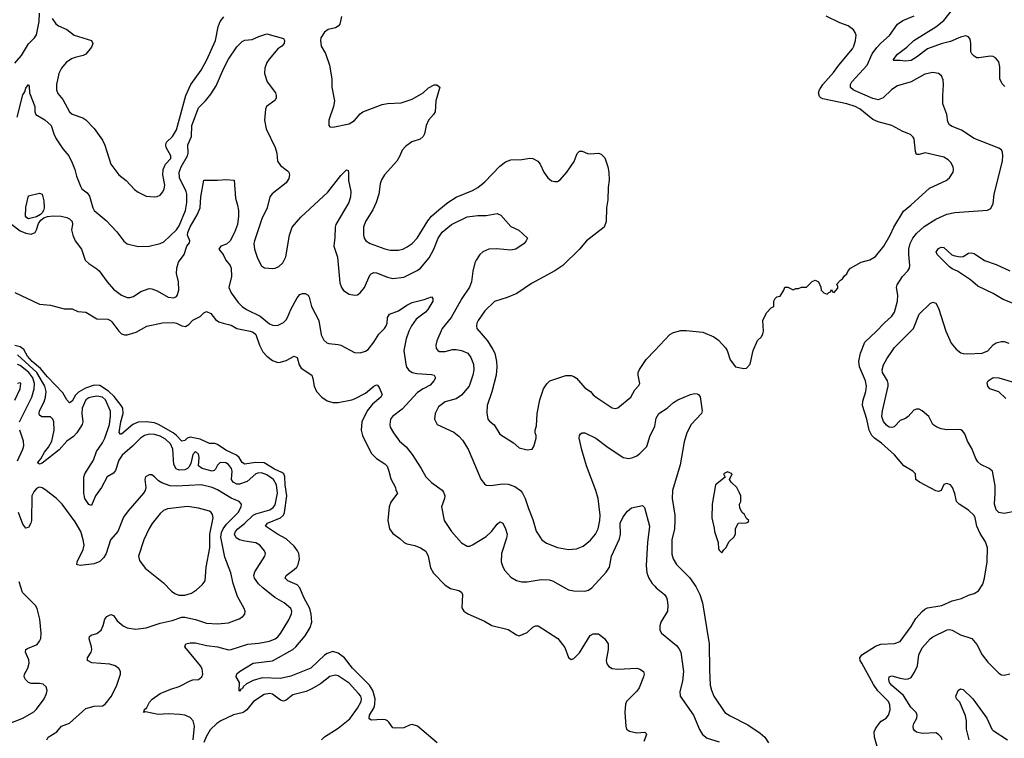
# Model space of a CAD drawing. Header units: inches. Extents: x 1678809 to 1859548, y 384609 to 522868.
# Tile 329 of 386: x 1785366 to 1792550, y 473522 to 478762. Entities that reach past the tile are written whole.
import ezdxf

# ---------------------------------------------------------------- set-up
doc = ezdxf.new("R2010")
doc.units = ezdxf.units.IN
doc.header["$MEASUREMENT"] = 0
doc.layers.add('B7487', color=7, linetype='Continuous')
doc.layers.add('B7497', color=7, linetype='Continuous')

msp = doc.modelspace()

# ---------------------------------------------------------------- linework, layer by layer
at = {"layer": 'B7487', "color": 5}
for points, elevation in [([(1785330, 478445.3), (1785379.2, 478500.8), (1785430, 478586.7), (1785474.7, 478630), (1785488.3, 478651.7), (1785508.9, 478750), (1785509.8, 478810)], 380), ([(1785602.5, 478770), (1785630, 478732.4), (1785650, 478716.5), (1785710, 478691.4), (1785763.8, 478650), (1785890, 478610.3), (1785899.6, 478590), (1785890, 478561.6), (1785848.4, 478511.6), (1785830, 478501.4), (1785770, 478487.2), (1785744, 478476), (1785706.5, 478450), (1785671.3, 478410), (1785652.1, 478370), (1785633.6, 478290), (1785635.8, 478250), (1785644.7, 478224.7), (1785680.1, 478180.1), (1785730.3, 478090), (1785750, 478074), (1785827.2, 478047.2), (1785850, 478033.4), (1785908.9, 477970), (1785970, 477883.1), (1785988.6, 477848.6), (1786030.3, 477710), (1786090, 477631.8), (1786142.4, 477590), (1786203.8, 477523.8), (1786230, 477505.3), (1786290, 477475.5), (1786350, 477470.4), (1786370, 477473), (1786390, 477482), (1786410, 477507.7), (1786420.4, 477530), (1786425.1, 477554.9), (1786410.9, 477630), (1786413.9, 477670), (1786429.9, 477710.1), (1786468.9, 477750), (1786469.8, 477770), (1786435.4, 477830), (1786432.1, 477850), (1786437.3, 477870), (1786480.6, 477910), (1786510, 477959.6), (1786579.2, 478210), (1786614.6, 478290), (1786690, 478394), (1786732.8, 478470), (1786795, 478610), (1786814, 478710), (1786829.1, 478750), (1786855.8, 478784.2)], 380), ([(1787715, 478785), (1787702.8, 478730), (1787690, 478714.3), (1787670, 478703.5), (1787618, 478690), (1787590, 478671.1), (1787564.6, 478630), (1787561.1, 478610), (1787566.4, 478570), (1787596.7, 478516.7), (1787626.3, 478430), (1787644.9, 478330), (1787643, 478270), (1787662.4, 478170), (1787655.8, 478130), (1787621.6, 478030), (1787621, 477990), (1787630, 477981), (1787650, 477979.1), (1787770, 478003.6), (1787810, 478027.4), (1787850, 478075.3), (1787870, 478091.6), (1788010, 478144.7), (1788048.8, 478151.2), (1788150, 478156.5), (1788230, 478181.8), (1788309.9, 478230.1), (1788350, 478264.6), (1788390, 478286.4), (1788410, 478287.7), (1788430.6, 478270), (1788401.5, 478170), (1788396.9, 478090), (1788385.3, 478070), (1788348.9, 478030), (1788331.6, 477990), (1788318.9, 477930), (1788310.3, 477910), (1788287.8, 477892.2), (1788227.1, 477872.9), (1788181.1, 477838.9), (1788157.6, 477810), (1788141.1, 477770), (1788116.9, 477730), (1788028.9, 477630), (1788005.1, 477594.9), (1787995.5, 477564.5), (1787986.2, 477490), (1787968.4, 477430), (1787943.7, 477376.3), (1787888.9, 477290), (1787874.3, 477250), (1787874.6, 477190), (1787879.5, 477170), (1787892.4, 477150), (1787924, 477130), (1788030, 477092.2), (1788070, 477082.8), (1788130, 477082.2), (1788160.9, 477090), (1788194.4, 477105.6), (1788229.7, 477130), (1788267.4, 477170), (1788344.1, 477295.9), (1788371.4, 477328.6), (1788424.2, 477375.8), (1788490, 477429.2), (1788550, 477468.3), (1788670, 477518), (1788710, 477539), (1788759.6, 477580.4), (1788870, 477694.9), (1788910, 477725.2), (1788950, 477741.7), (1789030, 477743.1), (1789087.7, 477752.3), (1789111, 477750), (1789146.8, 477730), (1789164, 477710), (1789190, 477651.3), (1789218.8, 477610), (1789246.6, 477586.6), (1789270, 477582), (1789290, 477582.8), (1789310, 477594.8), (1789358, 477650), (1789412.2, 477727.7), (1789432.7, 477787.3), (1789450, 477803.8), (1789470, 477802.6), (1789510, 477786), (1789530, 477783.6), (1789590, 477789), (1789610, 477782), (1789635.6, 477755.6), (1789656.9, 477690), (1789665, 477650), (1789667.7, 477592.3), (1789660.3, 477539.8), (1789657.3, 477450), (1789647.8, 477390), (1789645.8, 477290), (1789630.1, 477249.9), (1789503.1, 477150), (1789450, 477088), (1789330, 476969.7), (1789270, 476931.1), (1789101.2, 476838.8), (1788993.3, 476766.7), (1788922.3, 476737.7), (1788830, 476707.6), (1788761.2, 476638.8), (1788712.2, 476570), (1788702.6, 476550), (1788698.9, 476530), (1788702.6, 476510), (1788779.5, 476419.5), (1788818, 476358), (1788832.2, 476330), (1788845.2, 476270), (1788848.2, 476230), (1788842.8, 476170), (1788812.1, 476047.9), (1788778, 475950), (1788774.4, 475894.4), (1788783, 475850), (1788794, 475834), (1788827.3, 475807.3), (1788870, 475740.5), (1788970, 475676), (1789010, 475641), (1789070, 475624.7), (1789106, 475630), (1789118, 475650), (1789134, 475710), (1789135.3, 475730), (1789128, 475750), (1789128, 475770), (1789138, 475802), (1789142, 475890), (1789162, 475990), (1789189, 476070), (1789212.1, 476107.9), (1789235.3, 476130), (1789350, 476168.4), (1789390, 476168), (1789410, 476160.5), (1789428.5, 476148.5), (1789490, 476077.3), (1789530.4, 476050.4), (1789550, 476026.8), (1789571.3, 476010), (1789690, 475931), (1789710, 475927.7), (1789730, 475931), (1789826.6, 476010), (1789855.6, 476064.4), (1789884.4, 476095.6), (1789891.8, 476110), (1789879.1, 476170), (1789879.7, 476190), (1789887.5, 476212.5), (1789936.5, 476283.5), (1790000, 476350.6)], 380), ([(1785348.1, 478051.9), (1785390, 478214), (1785402.8, 478237.2), (1785410, 478262.8), (1785430, 478290.7), (1785435.3, 478275.3), (1785438.3, 478230), (1785476.9, 478130), (1785477.4, 478090), (1785484.4, 478070), (1785550, 478033.4), (1785596.1, 477990), (1785615, 477930), (1785632.7, 477892.7), (1785681.6, 477821.6), (1785723.7, 477770), (1785750, 477718.8), (1785768.4, 477670), (1785780.6, 477620.6), (1785809, 477549), (1785820.4, 477530), (1785858.9, 477498.9), (1785875.1, 477475.1), (1785899.1, 477390), (1785910.3, 477370), (1785997.8, 477297.8), (1786076.1, 477216.1), (1786126.6, 477146.6), (1786150, 477128.4), (1786230, 477108.7), (1786310, 477110.3), (1786390.8, 477129.2), (1786417.1, 477142.9), (1786510, 477230.2), (1786530, 477259.5), (1786576.5, 477370), (1786586.8, 477430), (1786585, 477490), (1786580.3, 477510), (1786533.4, 477610), (1786529.9, 477650), (1786543.7, 477690), (1786590.5, 477770), (1786594.7, 477790), (1786593, 477850), (1786619.1, 477910), (1786621.3, 477990), (1786670, 478120.3), (1786722.7, 478170), (1786761.7, 478218.3), (1786798.7, 478281.3), (1786854.8, 478410), (1786890, 478475.3), (1786950, 478565.3), (1786990, 478603.8), (1787010, 478612.7), (1787062, 478618), (1787110, 478640.5), (1787170, 478659.1), (1787290, 478624.7), (1787298.8, 478610), (1787296.3, 478590), (1787278.8, 478570), (1787250, 478549.5), (1787186.1, 478473.9), (1787168.9, 478450), (1787154.9, 478410), (1787152.4, 478370), (1787172.4, 478310), (1787232, 478230), (1787238.7, 478210), (1787236.4, 478190), (1787227.1, 478172.9), (1787167.7, 478130), (1787160.5, 478110), (1787153.4, 478030), (1787165.7, 477965.7), (1787231.3, 477830), (1787242, 477790), (1787247.4, 477730), (1787270, 477699.5), (1787320.6, 477660.6), (1787329, 477650), (1787334.2, 477630), (1787330, 477604.5), (1787310, 477573.7), (1787208.1, 477491.9), (1787192.4, 477470), (1787172, 477390), (1787132.9, 477310), (1787080.3, 477150), (1787075.8, 477130), (1787079.5, 477090), (1787102.5, 477022.5), (1787130, 476966.8), (1787153.2, 476953.2), (1787210, 476948), (1787230, 476950.6), (1787257.1, 476962.9), (1787287, 476990), (1787307.9, 477032.1), (1787334.2, 477190), (1787354.7, 477250), (1787416.6, 477323.4), (1787614.8, 477505.2), (1787710, 477625.3), (1787750, 477666.8), (1787762, 477662), (1787765.2, 477645.2), (1787764.9, 477590), (1787782.8, 477510), (1787780.8, 477470), (1787766.9, 477430), (1787672.1, 477270), (1787667.3, 477250), (1787666.5, 477173.5), (1787657.3, 477110), (1787684.2, 477030), (1787702.8, 476842.8), (1787714.4, 476810), (1787730, 476787.7), (1787770, 476760.5), (1787810, 476752.7), (1787830, 476757.1), (1787850, 476770.5), (1787882, 476810), (1787921.4, 476898.6), (1787930, 476910.3), (1787950, 476919), (1787970, 476916.9), (1788050, 476884.2), (1788090, 476875.8), (1788170, 476885.8), (1788267.1, 476932.9), (1788290, 476951.6), (1788353.6, 477026.4), (1788388.5, 477090), (1788420.6, 477170), (1788450, 477212.3), (1788516.9, 477270), (1788630, 477325.2), (1788710, 477335.2), (1788770, 477335.2), (1788851.3, 477350), (1788876.2, 477336.2), (1788950, 477253.4), (1789008.1, 477228.1), (1789071.3, 477170), (1789062.8, 477150), (1789046.8, 477130), (1788986.8, 477090), (1788950, 477081.5), (1788847.8, 477092.3), (1788790, 477089.7), (1788744.4, 477070), (1788723.7, 477050), (1788697.4, 477010), (1788687.9, 476990), (1788672.2, 476927.8), (1788662, 476850), (1788648.4, 476811.6), (1788592.9, 476730), (1788513.8, 476590), (1788448, 476510), (1788410, 476421.2), (1788403.7, 476390), (1788405.4, 476365.4), (1788416.3, 476350), (1788430, 476342.6), (1788470, 476342), (1788523.7, 476356.3), (1788550, 476357.7), (1788590, 476350.2), (1788635.8, 476330), (1788659.1, 476299.1), (1788677.3, 476250), (1788680.1, 476210), (1788672.3, 476170), (1788644.7, 476090), (1788590, 476024.2), (1788550, 475997.1), (1788470, 475975.1), (1788421.6, 475938.4), (1788398, 475890), (1788394, 475850), (1788413.4, 475810), (1788534, 475754), (1788570, 475726.3), (1788596.6, 475696.6), (1788637.6, 475630), (1788731.3, 475411.3), (1788756.7, 475376.7), (1788770, 475368.8), (1788805.1, 475365.1), (1788890, 475376.8), (1788930, 475375.8), (1788979.6, 475359.6), (1789019.6, 475330), (1789035.2, 475310), (1789055, 475270), (1789077.8, 475197.8), (1789110, 475118.8), (1789133.7, 475033.7), (1789177.1, 474970), (1789210, 474945.3), (1789290, 474913.4), (1789370, 474899.5), (1789430, 474903.6), (1789476.9, 474923.1), (1789530, 474967.4), (1789567.2, 475010), (1789587, 475050), (1789599.8, 475110), (1789600.7, 475150), (1789586.8, 475270), (1789570, 475329.4), (1789501, 475510), (1789466.7, 475626.7), (1789448.9, 475710), (1789449.8, 475730.2), (1789457.7, 475742.3), (1789470, 475750.4), (1789490, 475750.3), (1789570, 475711.5), (1789649.4, 475649.4), (1789770, 475569.1), (1789810, 475563.6), (1789841.2, 475570), (1789870, 475583.1), (1789890, 475598.9), (1789941.5, 475650), (1789966.2, 475730), (1789998.8, 475790), (1790000, 475797.2)], 360), ([(1785310, 477268.8), (1785370, 477222), (1785410, 477206), (1785450, 477199.6), (1785478.7, 477210), (1785489.8, 477230.2), (1785503.7, 477276.3), (1785520.3, 477299.7), (1785542.8, 477317.2), (1785570, 477326.8), (1785610, 477331.9), (1785670, 477330.2), (1785710, 477321.1), (1785730.5, 477310), (1785748, 477290), (1785752, 477270), (1785745.3, 477230), (1785753.4, 477190), (1785771.5, 477150), (1785817.4, 477090), (1785844.9, 477010), (1785870, 476984), (1785930, 476945.3), (1785945.3, 476930), (1786003.6, 476850), (1786050, 476797.7), (1786110, 476753.1), (1786150, 476736.9), (1786170, 476736), (1786197, 476743), (1786250, 476780.3), (1786310, 476803), (1786330, 476800.5), (1786370, 476784.4), (1786450, 476739.3), (1786490, 476734.9), (1786510, 476743), (1786515.6, 476750), (1786528, 476790), (1786525.3, 476850), (1786510.5, 476910.5), (1786512.2, 476950), (1786525.8, 476994.2), (1786565.9, 477050), (1786585, 477110), (1786605, 477135), (1786607.9, 477150), (1786590.8, 477190), (1786592, 477210), (1786610, 477252.1), (1786660.7, 477339.3), (1786682.2, 477390), (1786687.5, 477470), (1786710, 477591.3), (1786810, 477591.3), (1786870, 477598), (1786930, 477591.3), (1786940.4, 477460.4), (1786956.2, 477410), (1786963.1, 477370), (1786962.9, 477330), (1786954.6, 477270), (1786934, 477210), (1786900.9, 477150), (1786874.2, 477125.8), (1786832.8, 477110), (1786819.2, 477090), (1786851.3, 477051.3), (1786869.6, 477009.6), (1786902.8, 476970), (1786909.2, 476950), (1786911.2, 476890), (1786892.6, 476810), (1786908.2, 476770), (1786960.3, 476700.3), (1786990, 476671), (1787022.3, 476650), (1787120.9, 476600.9), (1787190, 476544.7), (1787210, 476535.2), (1787246.9, 476533.1), (1787290, 476554.4), (1787310, 476572.7), (1787320.4, 476590), (1787343.5, 476650), (1787390, 476734), (1787410, 476759.5), (1787430, 476766.7), (1787450, 476765.5), (1787470, 476754), (1787479.3, 476739.3), (1787496.5, 476670), (1787549.2, 476570), (1787565.5, 476465.5), (1787585.3, 476425.2), (1787606.7, 476406.7), (1787621.2, 476401.2), (1787690, 476394.9), (1787710, 476387.9), (1787810, 476334.9), (1787850, 476333), (1787890, 476345.5), (1787910, 476358), (1787950, 476410.4), (1787987.2, 476470), (1788028.5, 476510), (1788040.9, 476530), (1788047.6, 476550), (1788051.1, 476590), (1788064, 476616), (1788130, 476638.8), (1788190, 476680.2), (1788230, 476701.1), (1788318, 476722), (1788370, 476741), (1788381, 476730), (1788381, 476710), (1788344.9, 476650), (1788326.7, 476630), (1788260.2, 476579.8), (1788225.2, 476530), (1788204.7, 476490), (1788185.2, 476434.8), (1788169.4, 476350), (1788183.5, 476250), (1788189.5, 476229.5), (1788206.1, 476206.1), (1788230.8, 476190.8), (1788262.8, 476182.8), (1788370, 476176.3), (1788390, 476171.2), (1788399.5, 476150), (1788388.9, 476130), (1788361.8, 476098.2), (1788310, 476070.8), (1788270, 476042.8), (1788157.1, 475922.9), (1788086.4, 475870), (1788072.4, 475850), (1788066.7, 475810), (1788070.4, 475790), (1788094.4, 475750), (1788138.4, 475690), (1788186.7, 475646.7), (1788230.9, 475590.9), (1788296, 475490), (1788328.7, 475430), (1788370, 475388.4), (1788450, 475330.7), (1788458.3, 475318.3), (1788468, 475290), (1788465.5, 475270), (1788444.2, 475210), (1788463.7, 475110), (1788515.8, 475030), (1788590, 474948.2), (1788630, 474923.8), (1788650, 474923.8), (1788670, 474932.7), (1788770, 474993.1), (1788809.1, 475030.9), (1788850, 475083.1), (1788870, 475100.4), (1788878, 475098), (1788891.1, 475091.1), (1788911.2, 475050), (1788922.8, 475010), (1788919.3, 474980.7), (1788882.8, 474870), (1788880.3, 474810), (1788891.7, 474771.7), (1788905.1, 474745.1), (1788950, 474698), (1788990, 474674), (1789030, 474663.7), (1789070, 474664.2), (1789170, 474679.2), (1789230, 474676.9), (1789253, 474670), (1789370, 474605.7), (1789410, 474598), (1789490, 474594.9), (1789517.4, 474602.6), (1789541, 474619), (1789646.3, 474733.7), (1789670.6, 474769.4), (1789684.5, 474850), (1789743.1, 474976.9), (1789749, 475011), (1789748, 475090), (1789770, 475137.1), (1789801.8, 475178.2), (1789830, 475202.4), (1789910, 475221), (1789925.2, 475205.2), (1789961.3, 475070), (1789946, 474950), (1789937, 474783), (1789941.1, 474730), (1789956.9, 474690), (1789980.8, 474650), (1790000, 474630.5)], 340), ([(1785330, 476774), (1785510, 476687.5), (1785590, 476681.2), (1785690, 476654.3), (1785750, 476654.6), (1785790, 476633.7), (1785850, 476628.7), (1785930, 476581.1), (1786010, 476578.3), (1786029.1, 476569.1), (1786038.9, 476558.9), (1786090.4, 476490), (1786110, 476472.4), (1786130, 476463.7), (1786150, 476464.2), (1786216.3, 476483.7), (1786293.5, 476526.5), (1786407.4, 476552.6), (1786490, 476555.1), (1786510.4, 476550), (1786550, 476529), (1786575.2, 476524.8), (1786600.7, 476539.3), (1786630, 476570.3), (1786682.7, 476597.3), (1786710, 476626), (1786730, 476634), (1786759.9, 476619.9), (1786795.8, 476575.8), (1786819.9, 476559.9), (1786850, 476548.7), (1786910, 476535.8), (1786950.3, 476510.3), (1787048, 476492), (1787070, 476483.1), (1787090, 476466), (1787115.6, 476390), (1787140.8, 476340.8), (1787168.4, 476308.4), (1787210, 476278), (1787250, 476263.6), (1787270, 476264.4), (1787310, 476277.6), (1787370, 476308), (1787390, 476298.8), (1787405.5, 476245.5), (1787420.2, 476220.2), (1787497.1, 476170), (1787506.3, 476146.3), (1787515.3, 476090), (1787531.6, 476050), (1787570, 476008.9), (1787610, 475982.3), (1787650, 475971.7), (1787690, 475970.3), (1787790.4, 475990.4), (1787810, 475996.5), (1787890, 476039.1), (1787950, 476090.3), (1787970, 476100.4), (1787976.7, 476096.7), (1787990, 476081), (1788010.4, 476030), (1788001.3, 476010), (1787941.1, 475958.9), (1787900.8, 475910), (1787861.6, 475830), (1787857, 475770), (1787867.3, 475730), (1787930, 475600.9), (1787970, 475563.1), (1788030, 475524.2), (1788046.5, 475506.5), (1788060.7, 475470), (1788073.7, 475413.7), (1788107.3, 475350), (1788111, 475331), (1788122, 475310), (1788074.6, 475245.4), (1788061.5, 475210), (1788053.1, 475110), (1788065.7, 475050), (1788090, 475014.9), (1788139.4, 474979.4), (1788170.7, 474950), (1788190, 474941.1), (1788250, 474928.9), (1788290, 474911.6), (1788330, 474886.4), (1788345.8, 474850), (1788364.8, 474764.8), (1788385.8, 474725.8), (1788470, 474638.5), (1788510, 474615.8), (1788570, 474598.9), (1788588.8, 474588.8), (1788597, 474570), (1788593.5, 474473.5), (1788606, 474450), (1788636.3, 474430), (1788757.1, 474377.1), (1788810, 474346), (1788930, 474316.4), (1788990, 474277.1), (1789010, 474270.4), (1789070, 474294.9), (1789110, 474332), (1789130, 474343.1), (1789150, 474343), (1789293.4, 474250), (1789344.1, 474184.1), (1789370, 474111.3), (1789390, 474096), (1789410, 474104), (1789450, 474146.4), (1789527.5, 474272.5), (1789550, 474283), (1789590, 474284.2), (1789632.1, 474250), (1789660.8, 474210), (1789660.9, 474170), (1789645.3, 474090), (1789650, 474066), (1789664.8, 474044.8), (1789690, 474032.4), (1789730, 474025.7), (1789870, 474033.1), (1789890, 474027), (1789917.1, 474010), (1789923.7, 473990), (1789918.9, 473970), (1789886, 473890), (1789870, 473866.6), (1789794.9, 473790), (1789786, 473770), (1789781.6, 473710), (1789788, 473610), (1789794.8, 473590), (1789814.9, 473574.9), (1789870, 473563.1), (1789927.3, 473567.3), (1789937.6, 473557.6), (1789939.3, 473550), (1789921.3, 473498.7)], 320), ([(1788412.7, 473490), (1788270, 473609.9), (1788230, 473623.9), (1788210, 473619.2), (1788170, 473598), (1788110, 473595.2), (1788090, 473599.8), (1788060.4, 473640.4), (1788050.5, 473650.5), (1788036, 473656), (1788010, 473659.3), (1787933.8, 473653.8), (1787921.8, 473661.8), (1787917.1, 473670), (1787918.9, 473690), (1787952.2, 473747.8), (1787958.7, 473770), (1787958.8, 473810), (1787942.7, 473870), (1787917.5, 473910), (1787794.5, 474034.4), (1787736.7, 474110), (1787690, 474143.8), (1787650, 474154.4), (1787610, 474141.6), (1787590, 474128.2), (1787490, 474034.9), (1787344.9, 473975.1), (1787270, 473958.7), (1787136.1, 473963.9), (1787070, 473943.7), (1787021.6, 473918.4), (1786999.6, 473900.4), (1786990, 473883.7), (1786979.6, 473880.4), (1786970, 473866), (1786967.2, 473867.2), (1786969.5, 473929.5), (1786945.1, 473970), (1786950, 473993), (1786969.4, 474010), (1787069.6, 474070), (1787210, 474086.6), (1787359.2, 474170), (1787382.2, 474190), (1787449.2, 474270), (1787484.9, 474330), (1787498.4, 474370), (1787493.6, 474426.4), (1787483, 474470), (1787440.1, 474550), (1787410, 474619.3), (1787390, 474640.6), (1787323.5, 474670), (1787304.4, 474690), (1787309.8, 474710), (1787370, 474752.3), (1787388.7, 474771.3), (1787399.3, 474790), (1787408.7, 474831.3), (1787402.8, 474870), (1787393.9, 474890), (1787370, 474922.4), (1787310, 474977.8), (1787246.4, 475010), (1787160.7, 475070), (1787174, 475090), (1787270, 475130.1), (1787290, 475148.7), (1787299.1, 475170), (1787316.2, 475290), (1787303.4, 475370), (1787300.1, 475430), (1787292.9, 475450), (1787280.1, 475460.1), (1787225.7, 475485.7), (1787149.7, 475530), (1787087, 475533), (1787010, 475520.2), (1786990, 475532.7), (1786966.7, 475570), (1786947.7, 475587.7), (1786870, 475624.2), (1786810, 475665.3), (1786790, 475673.2), (1786750, 475671.6), (1786682.5, 475702.5), (1786610, 475718.1), (1786588.9, 475711.1), (1786570, 475693.3), (1786550, 475689.1), (1786510.8, 475730.8), (1786486.4, 475750), (1786379.9, 475810), (1786350, 475821.7), (1786290, 475831.1), (1786230, 475828.4), (1786190.8, 475810), (1786110, 475739.7), (1786101, 475741), (1786091.8, 475751.8), (1786105.3, 475830), (1786122, 475890), (1786119, 475930), (1786107.7, 475950), (1786054.6, 476014.6), (1786014.1, 476054.1), (1785950, 476096.1), (1785910, 476097), (1785845.4, 476074.6), (1785794.5, 476045.5), (1785774.6, 476025.4), (1785750, 475980.7), (1785730, 475968.6), (1785710, 475989.7), (1785682, 476042), (1785570, 476157.3), (1785518.6, 476218.6), (1785457.7, 476270), (1785424.2, 476310), (1785396.9, 476356.9), (1785370, 476377.2), (1785330, 476386.7)], 320), ([(1786632.8, 473510), (1786642, 473610), (1786631, 473650), (1786610, 473674.5), (1786570, 473689.8), (1786534.9, 473694.9), (1786450, 473700.6), (1786375.7, 473695.7), (1786283.6, 473716.4), (1786268.7, 473710), (1786276.4, 473723.6), (1786274, 473730), (1786293.6, 473746.4), (1786314.2, 473785.8), (1786331.8, 473808.2), (1786391, 473849), (1786470, 473881.2), (1786530, 473899.7), (1786610, 473940.8), (1786630, 473947.9), (1786670, 473952.2), (1786695.1, 473970), (1786703.5, 473990), (1786697.2, 474030), (1786685.6, 474050), (1786572, 474190), (1786579, 474210), (1786610, 474217.7), (1786650, 474217.7), (1786730, 474199.4), (1786810, 474188.6), (1786890, 474168.4), (1786910, 474170.2), (1787030, 474208.4), (1787110, 474216.2), (1787188.9, 474231.1), (1787230, 474247.6), (1787250, 474261.1), (1787270, 474286.7), (1787330, 474386), (1787348.7, 474430), (1787350.9, 474450), (1787344, 474470), (1787295.1, 474510), (1787226.9, 474550), (1787140, 474620), (1787108.2, 474648.2), (1787078.6, 474690), (1787075.2, 474710), (1787083, 474737), (1787156, 474850), (1787159.5, 474870), (1787151.8, 474890), (1787118, 474930), (1787090, 474947.6), (1787010, 474959.9), (1786970, 474970.6), (1786944.5, 474984.5), (1786934.6, 475010), (1786940.9, 475030), (1786958.7, 475050), (1787010, 475091), (1787070, 475148.8), (1787090, 475158.3), (1787192.2, 475187.8), (1787215.4, 475204.6), (1787230, 475225.5), (1787246.3, 475310), (1787240.4, 475370), (1787219.2, 475410), (1787170, 475443.4), (1787130, 475457.8), (1787104, 475456), (1787088.2, 475450), (1787026.1, 475393.9), (1786970, 475375.6), (1786950, 475376.5), (1786925, 475390), (1786912.8, 475410), (1786916.1, 475470), (1786912.5, 475490), (1786890, 475518.8), (1786869.3, 475530), (1786830, 475534.5), (1786810, 475514), (1786795.5, 475484.5), (1786784.7, 475475.3), (1786770, 475470.9), (1786696.9, 475490), (1786671.1, 475510), (1786675.7, 475570), (1786670, 475593.6), (1786650, 475612.6), (1786630, 475591.6), (1786614.7, 475525.3), (1786600.2, 475499.8), (1786590.1, 475489.9), (1786570, 475481), (1786530, 475477.3), (1786508.4, 475488.4), (1786490, 475518.4), (1786483.6, 475630), (1786467.2, 475670), (1786430, 475703), (1786390, 475724.3), (1786350, 475738.4), (1786310, 475740.9), (1786276.5, 475730), (1786248.5, 475711.5), (1786190, 475652.4), (1786113.1, 475586.9), (1786090.7, 475549.3), (1786065.6, 475474.4), (1786050, 475456.8), (1786003.8, 475430), (1785962, 475350), (1785919.2, 475290), (1785890, 475219.3), (1785870, 475227.3), (1785841.4, 475270), (1785834.6, 475310), (1785834.5, 475425.5), (1785840.5, 475450), (1785905.1, 475550), (1785925.6, 475614.4), (1785970, 475676.9), (1785987.3, 475710), (1786020.3, 475810), (1786029.9, 475870.1), (1786027.7, 475907.7), (1785993.2, 475990), (1785970.5, 476010), (1785930, 476016), (1785890, 476010.4), (1785870, 476004.9), (1785848.3, 475990), (1785822.2, 475930), (1785819.8, 475890), (1785826.3, 475830), (1785822.5, 475810), (1785783.2, 475750), (1785758.1, 475721.9), (1785710, 475687.8), (1785654.8, 475625.2), (1785530, 475527.6), (1785510, 475520.4), (1785496.9, 475530), (1785520, 475560), (1785548.1, 475610), (1785575.7, 475644.3), (1785599.5, 475690), (1785618.7, 475770), (1785614.9, 475830), (1785609.2, 475849.2), (1785590, 475867.6), (1785526.8, 475866.8), (1785510, 475878), (1785507.2, 475890), (1785510.6, 475910), (1785543.9, 475976.1), (1785555.6, 476010), (1785559.7, 476050), (1785549.9, 476090), (1785491.7, 476190), (1785350, 476317.8)], 340), ([(1785363.6, 475830), (1785455.3, 476010), (1785472.1, 476070), (1785473.4, 476110), (1785463.1, 476150), (1785433.2, 476190), (1785370, 476240.9), (1785350, 476247.9)], 360), ([(1785331.7, 475988.3), (1785370, 476070.8), (1785374.3, 476110), (1785370, 476114.7), (1785350, 476109.6)], 380), ([(1785350, 475545.3), (1785389.1, 475630), (1785395.4, 475655.4), (1785395, 475690), (1785366.1, 475770)], 360), ([(1785563.6, 473510), (1785574.5, 473530), (1785638, 473570), (1785672.3, 473610), (1785730, 473633.7), (1785850, 473739.3), (1785910, 473755.5), (1785970, 473758.9), (1785990, 473770.3), (1786035, 473830), (1786074, 473910), (1786102, 473990), (1786102.7, 474010), (1786090, 474032.3), (1786062, 474050), (1786022.7, 474062.7), (1785893.6, 474073.6), (1785860.9, 474090), (1785861.6, 474110), (1785888.2, 474150), (1785893, 474170), (1785891.3, 474190), (1785872.9, 474247.1), (1785876.5, 474263.5), (1785886.6, 474273.4), (1785930, 474287.3), (1785961.2, 474310), (1785975.6, 474344.4), (1785986.6, 474390), (1786001.2, 474410), (1786030, 474424), (1786050, 474417.3), (1786078.6, 474378.6), (1786121.4, 474341.4), (1786150, 474327.9), (1786210, 474316.9), (1786290, 474327.6), (1786390, 474361.7), (1786478.9, 474381.1), (1786550, 474404.8), (1786570, 474404.6), (1786650, 474388.6), (1786730, 474361.3), (1786810, 474357.2), (1786890, 474364.9), (1786967.6, 474392.4), (1786994.5, 474410), (1787010, 474427.7), (1787011.3, 474450), (1787003.5, 474470), (1786956.6, 474556.6), (1786923.2, 474650), (1786906.6, 474730), (1786863.5, 474843.5), (1786833.3, 474990), (1786838, 475022), (1786849.7, 475050.3), (1786875.6, 475084.4), (1786960.3, 475170), (1786982.7, 475210), (1786985.1, 475230), (1786967, 475250), (1786910, 475274), (1786810, 475334.1), (1786770, 475350.6), (1786690, 475371.3), (1786510, 475360.6), (1786463.6, 475363.6), (1786404.4, 475384.4), (1786379.3, 475399.3), (1786350, 475429.5), (1786330, 475442.9), (1786310, 475444.5), (1786284.9, 475430), (1786279.1, 475410), (1786287.2, 475350), (1786281.7, 475330), (1786270.3, 475310), (1786157.8, 475182.2), (1786124.3, 475135.7), (1786082.8, 475030), (1786029.2, 474970), (1785997.4, 474870), (1785980.3, 474839.7), (1785950, 474812), (1785910, 474794.5), (1785810, 474781.7), (1785787.2, 474787.2), (1785783.7, 474790), (1785784.7, 474810), (1785830, 474899.1), (1785836.4, 474930), (1785829.8, 474970), (1785811.7, 475030), (1785770, 475101.1), (1785675, 475230), (1785633.4, 475273.4), (1785550, 475336.9), (1785530, 475348.2), (1785510, 475352.6), (1785502.8, 475350), (1785490, 475343.6), (1785470, 475320.7), (1785454.9, 475290), (1785452, 475110), (1785446.7, 475090), (1785430, 475059.5), (1785410, 475055.6), (1785390, 475082.9), (1785357.5, 475170)], 360), ([(1785290, 473629), (1785390, 473667.9), (1785470, 473715.3), (1785490, 473734.9), (1785544.2, 473810), (1785562.4, 473850), (1785566, 473870), (1785558.3, 473898.3), (1785537.2, 473917.3), (1785510, 473922), (1785450, 473921), (1785430, 473928.5), (1785408.3, 473950), (1785399.1, 473970), (1785402.2, 473990), (1785426.2, 474033.9), (1785435, 474070), (1785433.6, 474093.6), (1785408.4, 474150), (1785411.2, 474168.8), (1785422.5, 474177.5), (1785492.9, 474207.1), (1785511.8, 474230), (1785520.5, 474250), (1785522.6, 474290), (1785513, 474390), (1785494, 474470), (1785482, 474490), (1785386, 474586), (1785362.5, 474662.5)], 380), ([(1787568.7, 473511.3), (1787590, 473532.2), (1787690, 473597.1), (1787774.6, 473665.4), (1787830, 473741.5), (1787856.8, 473790), (1787859.8, 473810), (1787855.5, 473830), (1787839.3, 473850), (1787770, 473923.5), (1787690, 473977.2), (1787670, 473982), (1787630, 473972.9), (1787561.5, 473918.5), (1787498.2, 473881.8), (1787455.9, 473864), (1787360.3, 473839.7), (1787310, 473801), (1787290, 473794.2), (1787270, 473799.3), (1787210, 473843.2), (1787190, 473849.8), (1787150, 473842.2), (1787072.8, 473790), (1787022.7, 473730), (1787005, 473715), (1786990, 473707.5), (1786926.6, 473693.4), (1786833.4, 473650), (1786804.7, 473630), (1786756.6, 473583.4), (1786726.9, 473533.1), (1786710, 473491.6)], 340)]:
    msp.add_lwpolyline(points, dxfattribs=dict(at, elevation=elevation))
for points, elevation in [([(1785430, 477310.6), (1785418, 477318), (1785408.6, 477330), (1785410, 477396), (1785430, 477479.1), (1785510, 477496.3), (1785530.2, 477490), (1785541.9, 477441.9), (1785545.3, 477390), (1785540.5, 477370), (1785530, 477353.3), (1785518.8, 477341.2), (1785490, 477324.5)], 340), ([(1786590, 475212.7), (1786444.2, 475195.8), (1786415.9, 475184.1), (1786390, 475162), (1786332.1, 475088), (1786310, 475052.3), (1786272.9, 474970), (1786232, 474850), (1786239.9, 474819.9), (1786281.8, 474761.8), (1786416, 474656), (1786474.2, 474594.2), (1786497.6, 474577.6), (1786526.3, 474566.3), (1786570, 474565.8), (1786618.8, 474581.2), (1786655.8, 474604.2), (1786698.8, 474641.2), (1786718.4, 474670), (1786727.3, 474770), (1786753, 474910), (1786753.9, 475010), (1786777, 475130), (1786774.2, 475154.2), (1786763, 475170), (1786750, 475178.7), (1786670, 475200.3)], 380)]:
    msp.add_lwpolyline(points, close=True, dxfattribs=dict(at, elevation=elevation))
at = {"layer": 'B7497', "color": 5}
for points, elevation in [([(1792554.7, 478274.7), (1792534.3, 478294.3), (1792517.6, 478330), (1792518, 478418), (1792510, 478455.3), (1792485.2, 478485.2), (1792470, 478494), (1792450, 478496), (1792363.7, 478483.7), (1792350, 478485.2), (1792330, 478497.2), (1792313.6, 478513.6), (1792307.2, 478527.2), (1792306.2, 478590), (1792300.3, 478620.3), (1792290, 478637.4), (1792270, 478645.1), (1792230, 478635.9), (1792157.8, 478602.2), (1792090, 478587.2), (1791990.1, 478549.9), (1791910, 478488.9), (1791870, 478466), (1791830, 478459.2), (1791790, 478465.1), (1791745.1, 478465.1), (1791739, 478470), (1791771.3, 478510), (1791838.2, 478561.8), (1791891.1, 478610), (1792050, 478710.2), (1792110, 478756.8), (1792181.4, 478850)], 340), ([(1790000, 476350.6), (1790110, 476466.9), (1790137.7, 476482.3), (1790190, 476495.5), (1790230, 476495.5), (1790350, 476483.1), (1790430.2, 476450.2), (1790464.7, 476424.7), (1790517.1, 476370), (1790528.2, 476350), (1790550, 476281), (1790590, 476231.3), (1790650, 476218), (1790670, 476222), (1790695.3, 476250), (1790719, 476350), (1790750, 476422), (1790778, 476450), (1790789.1, 476470.9), (1790793.2, 476490), (1790789.2, 476570), (1790814.6, 476625.4), (1790850, 476662), (1790868, 476672), (1790868, 476710), (1790878, 476730), (1790890, 476742), (1790914.6, 476745.4), (1790942, 476790), (1790949.2, 476810.8), (1790971.6, 476811.6), (1791010, 476792), (1791030, 476802), (1791050, 476802), (1791070, 476812), (1791108, 476812), (1791147.3, 476852.7), (1791170, 476862), (1791194, 476850), (1791211.6, 476811.6), (1791214, 476790), (1791234, 476770), (1791258, 476762), (1791270, 476774), (1791282, 476778), (1791290, 476794), (1791298, 476778), (1791310, 476774), (1791336.4, 476803.6), (1791336.4, 476816.4), (1791327.3, 476832.7), (1791356.4, 476863.6), (1791370, 476872), (1791385.2, 476894.8), (1791402, 476910), (1791410, 476932), (1791428.9, 476951.1), (1791505.6, 476994.4), (1791570, 477010.6), (1791610, 477035.5), (1791672.6, 477110), (1791718.5, 477190), (1791744.7, 477250), (1791814.4, 477365.6), (1791869.6, 477410), (1792004.9, 477535.1), (1792126, 477590), (1792150, 477608.4), (1792177, 477650), (1792179.5, 477670), (1792177, 477690), (1792160.1, 477720.1), (1792140.8, 477740.8), (1792110, 477760.7), (1791972.4, 477792.4), (1791930, 477779.6), (1791910, 477779.3), (1791901.5, 477801.5), (1791893.7, 477893.7), (1791886.3, 477906.3), (1791864.9, 477924.9), (1791810, 477948), (1791730.8, 477990.8), (1791630, 478018.5), (1791590, 478034.2), (1791497.7, 478110), (1791461.6, 478130), (1791400.9, 478150), (1791226.5, 478186.5), (1791211.7, 478191.7), (1791201.7, 478201.7), (1791194.2, 478230), (1791201.4, 478250), (1791226, 478290), (1791303.8, 478376.2), (1791342.3, 478430), (1791442.4, 478550), (1791453.6, 478570), (1791465.1, 478610), (1791468.4, 478648.4), (1791462, 478670), (1791448.9, 478688.9), (1791410, 478717.7), (1791350, 478738.5), (1791250, 478788.4)], 380), ([(1791644.2, 473384.2), (1791602.7, 473530), (1791602, 473570), (1791609.7, 473590.3), (1791636.2, 473630), (1791653.1, 473646.9), (1791689.6, 473670), (1791704.7, 473690), (1791717.7, 473730), (1791714, 473766), (1791705.1, 473790), (1791628.2, 473868.2), (1791595.3, 473915.3), (1791509.8, 474070), (1791499.7, 474090), (1791496.9, 474110), (1791509.8, 474130.2), (1791610, 474194.3), (1791650, 474207.7), (1791750, 474212.6), (1791790, 474228.7), (1791870, 474337.4), (1791905, 474395), (1791950, 474446.7), (1791970, 474463.2), (1791990, 474472.6), (1792094.5, 474490), (1792170, 474525.2), (1792237.4, 474542.6), (1792290, 474567), (1792330, 474577.6), (1792362.6, 474597.4), (1792394.9, 474645.1), (1792406.3, 474690), (1792424.7, 474810), (1792427.3, 474910), (1792414.3, 474954.3), (1792375.2, 475015.2), (1792349.7, 475070), (1792337.7, 475130), (1792330, 475146.6), (1792290, 475186), (1792221.2, 475230), (1792201.2, 475250), (1792190, 475308), (1792172.3, 475350), (1792157.2, 475370), (1792130, 475379.3), (1792110, 475373.2), (1792090.6, 475329.4), (1792070, 475321.2), (1792050, 475326.6), (1791932.7, 475390), (1791905.2, 475410), (1791902, 475450), (1791882.9, 475470), (1791816.9, 475510), (1791749.1, 475589.1), (1791654.8, 475674.8), (1791603.1, 475710), (1791582.9, 475730), (1791564.6, 475770), (1791547.5, 475850), (1791516.3, 475950), (1791518.1, 475981.9), (1791539, 476050), (1791544, 476090), (1791536.8, 476130), (1791493, 476230), (1791488.6, 476271.4), (1791501.4, 476330), (1791532.9, 476410), (1791618.7, 476490), (1791673.5, 476550), (1791730, 476600.2), (1791749.9, 476630.2), (1791771.8, 476710), (1791772.5, 476752.5), (1791764.4, 476810), (1791769.7, 476830), (1791806.9, 476890), (1791846.6, 476930), (1791858.3, 476950), (1791861, 476970), (1791852.9, 477050), (1791854.6, 477090), (1791862.9, 477130), (1791882, 477170), (1791910, 477203.6), (1791965.8, 477254.2), (1792051.2, 477308.8), (1792130, 477343.9), (1792190, 477356.2), (1792427.2, 477372.8), (1792453.3, 477386.7), (1792470, 477422), (1792477.6, 477490), (1792536.9, 477730), (1792540.5, 477770), (1792536.6, 477796.6), (1792530, 477813.2), (1792510, 477826.6), (1792330, 477895.1), (1792237.2, 477957.2), (1792170, 477983.5), (1792150, 477996.9), (1792138.7, 478018.7), (1792130.5, 478070.5), (1792102, 478150), (1792101, 478210), (1792107.2, 478287.2), (1792103.3, 478323.3), (1792092.5, 478352.5), (1792070, 478371.1), (1792030, 478378.2), (1791970, 478366), (1791870, 478309), (1791770, 478279.3), (1791730, 478254.2), (1791666.7, 478193.3), (1791630, 478178.6), (1791590, 478187.7), (1791462.6, 478242.6), (1791446.6, 478250), (1791429.1, 478269.1), (1791428.7, 478290), (1791436.8, 478310), (1791548.9, 478430), (1791587.3, 478512.7), (1791620.5, 478559.5), (1791650, 478592.4), (1791713.1, 478646.9), (1791770, 478730.2), (1791810, 478756.9), (1791891.8, 478790)], 360), ([(1792610, 476694.2), (1792542.4, 476722.4), (1792470, 476766), (1792358.3, 476818.3), (1792304.7, 476864.7), (1792210, 476929.6), (1792170, 476946), (1792150, 476959.6), (1792060.5, 477050), (1792054, 477070), (1792059.7, 477080.3), (1792070, 477093), (1792090, 477103), (1792110, 477100.7), (1792168.8, 477048.8), (1792190, 477039.5), (1792230, 477032.7), (1792250, 477035.5), (1792290, 477059.3), (1792310, 477062.4), (1792330, 477057.6), (1792405.9, 477005.9), (1792490, 476977.3), (1792590, 476931.6)], 340), ([(1792650, 475181.8), (1792550, 475161.9), (1792510, 475169.9), (1792490, 475187.3), (1792478, 475230), (1792484.4, 475310), (1792483.1, 475363.1), (1792464.5, 475470), (1792439.5, 475490), (1792378.6, 475518.6), (1792357.8, 475537.8), (1792342.7, 475562.7), (1792314.4, 475634.4), (1792282.9, 475690), (1792262.4, 475742.4), (1792245.1, 475765.1), (1792232.1, 475772.1), (1792214.1, 475774.1), (1792130, 475771.9), (1792090, 475778.7), (1792057.6, 475790), (1792029.7, 475810), (1791998.7, 475870), (1791950, 475911.2), (1791930, 475921.3), (1791910, 475922.4), (1791890, 475915.6), (1791850, 475869.6), (1791830, 475854.3), (1791790, 475839.7), (1791746.2, 475793.8), (1791730, 475787.5), (1791710, 475790.8), (1791690, 475806.8), (1791670, 475832.6), (1791658, 475870), (1791661.4, 475910), (1791702.6, 476090), (1791703.2, 476110), (1791697.1, 476130), (1791661.6, 476190), (1791659.3, 476210), (1791670, 476244.9), (1791692.8, 476290), (1791748.6, 476371.4), (1791888.8, 476511.2), (1791930, 476615.8), (1792010, 476692.7), (1792030, 476703), (1792050, 476696.3), (1792070, 476658.8), (1792122.8, 476490), (1792162.6, 476402.6), (1792198.9, 476358.9), (1792233.6, 476333.6), (1792250, 476327.6), (1792284.7, 476324.7), (1792390, 476330.2), (1792430, 476348.9), (1792469.1, 476390.9), (1792490, 476406.3), (1792530, 476415.6), (1792550, 476414.6), (1792583.4, 476403.4)], 340), ([(1792560.4, 476000.4), (1792510, 476048), (1792444.5, 476070), (1792429.6, 476090), (1792426.6, 476113.4), (1792433.2, 476130), (1792470, 476154), (1792509.6, 476150.4), (1792618.7, 476118.7)], 320), ([(1790000, 475797.2), (1790010, 475857.3), (1790029.1, 475890.9), (1790090, 475930.2), (1790136.9, 475970), (1790168.2, 475990), (1790261.3, 476030), (1790290, 476036.4), (1790310, 476034.2), (1790319.5, 476030), (1790331.3, 476011.3), (1790345.3, 475910), (1790341.3, 475890), (1790264.6, 475810), (1790233.8, 475750), (1790215.2, 475684.8), (1790184.7, 475515.3), (1790129.2, 475330), (1790126.4, 475270), (1790146, 475150), (1790147.2, 475110), (1790144.7, 475050), (1790123.6, 474970), (1790125.7, 474865.7), (1790135.3, 474830), (1790159.6, 474790), (1790254, 474694), (1790300.2, 474630), (1790327.9, 474570), (1790348.9, 474510), (1790397, 474210), (1790398.7, 474018.7), (1790404.9, 473910), (1790413, 473873), (1790431.6, 473830), (1790512.2, 473710), (1790550, 473685.8), (1790679.6, 473619.6), (1790770, 473558.7), (1790803.7, 473530), (1790830.2, 473490.2)], 360), ([(1790000, 474630.5), (1790010, 474620.3), (1790071.3, 474571.3), (1790086.7, 474550), (1790091.7, 474531.7), (1790095.3, 474490), (1790092.2, 474450), (1790044.9, 474370), (1790038, 474342), (1790038, 474310), (1790050, 474288), (1790158.9, 474198.9), (1790176.2, 474176.2), (1790189.2, 474149.2), (1790209.1, 474010), (1790201.8, 473938.2), (1790182.6, 473862.6), (1790185.3, 473830), (1790283.6, 473690), (1790326.1, 473586.1), (1790349.4, 473549.4), (1790382.5, 473522.5), (1790470, 473495.6)], 340), ([(1792097.4, 473510), (1792089.7, 473529.7), (1792070.8, 473550.8), (1792050, 473563), (1791950, 473558.5), (1791910, 473567.4), (1791897.6, 473577.6), (1791888.2, 473590), (1791886, 473610), (1791891, 473630), (1791911.7, 473670), (1791915, 473690), (1791907.2, 473710), (1791869.2, 473749.2), (1791813.8, 473833.8), (1791726.2, 473910), (1791712.1, 473930), (1791707.7, 473950), (1791709.8, 473970.2), (1791730, 473977.4), (1791790, 473959.7), (1791830, 473954), (1791850, 473956.5), (1791870, 473966.3), (1791896.4, 474003.6), (1791917.2, 474050), (1791926.2, 474130), (1791950, 474181.5), (1792010, 474247.9), (1792030, 474262), (1792133.5, 474313.5), (1792150, 474316), (1792170, 474311.7), (1792230, 474276.9), (1792313.4, 474250), (1792350, 474206.8), (1792388.5, 474130), (1792430, 474076.3), (1792510, 473997.3), (1792530, 473984), (1792550, 473983), (1792590, 473991.7)], 340), ([(1792293.7, 473510), (1792274, 473590), (1792274, 473650), (1792267.2, 473687.2), (1792224.8, 473784.8), (1792201.2, 473810), (1792197.2, 473830), (1792213.2, 473870), (1792230, 473884), (1792250, 473879.1), (1792320.3, 473810), (1792424, 473670), (1792460.3, 473590), (1792470, 473578.7), (1792572.7, 473510)], 320)]:
    msp.add_lwpolyline(points, dxfattribs=dict(at, elevation=elevation))
at = {"layer": 'B7497', "color": 5, "elevation": 380}
msp.add_lwpolyline([(1790530, 475466), (1790502, 475450), (1790512.7, 475427.3), (1790442.8, 475370), (1790418.8, 475230), (1790416, 475130), (1790434.4, 475054.4), (1790436, 475030), (1790462, 474950), (1790465.4, 474905.4), (1790470, 474894), (1790490, 474874), (1790503.1, 474896.9), (1790518, 474910), (1790543.1, 474956.9), (1790578, 474990), (1790588.4, 475011.6), (1790588.7, 475050), (1790608, 475090), (1790667.3, 475092.7), (1790682, 475098), (1790686, 475110), (1790670, 475126), (1790654.6, 475154.6), (1790638, 475170), (1790620.4, 475200.4), (1790618, 475230), (1790628, 475250), (1790628, 475290), (1790616.4, 475316.4), (1790598, 475350), (1790558, 475390), (1790546, 475410), (1790566, 475450)], close=True, dxfattribs=at)

doc.saveas('drawing.dxf')
